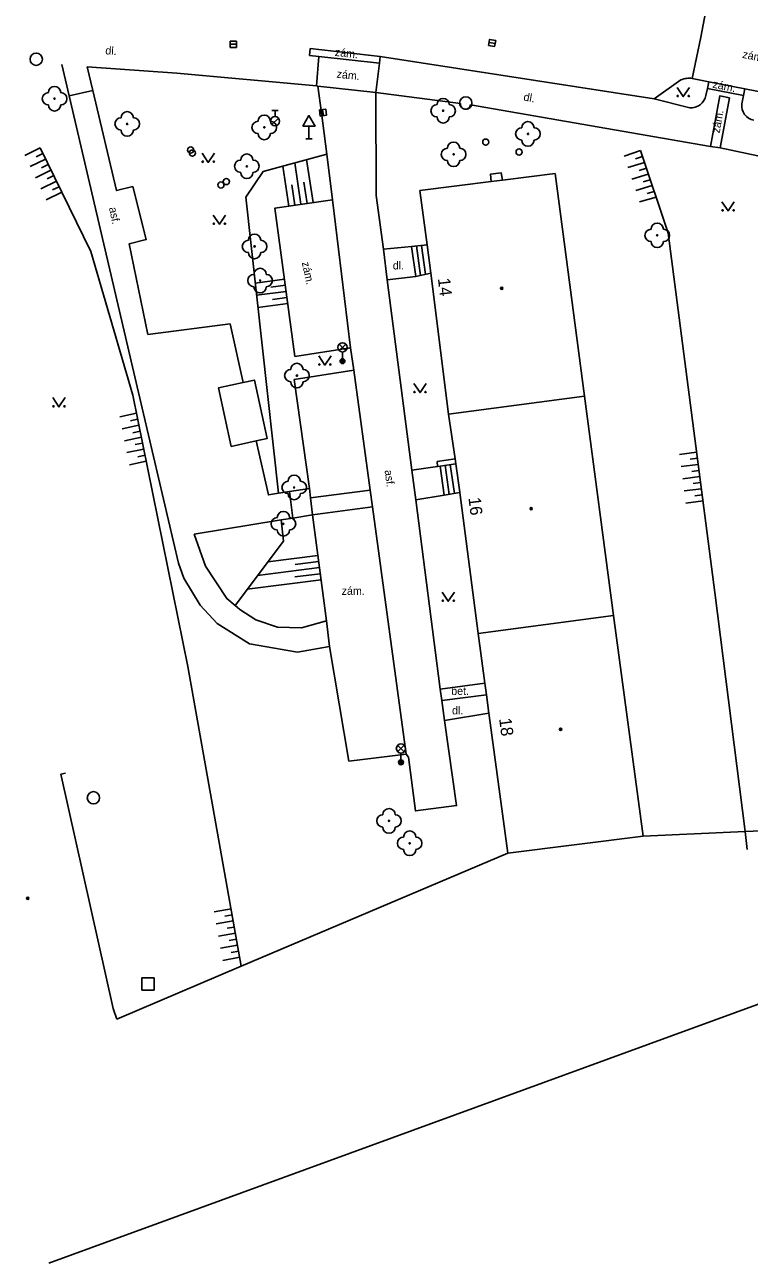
# Model space of a CAD drawing. Extents: x -598341 to -594502, y -1162301 to -1161406.
# Drawn here: x -595007.4 to -594948.6, y -1161631 to -1161530.4 of the extents above; entities that cross this region are included whole.
import ezdxf

# ---------------------------------------------------------------- set-up
doc = ezdxf.new("R2010")
doc.units = 0
for name, color, linetype in [('Vrstva 10', 7, 'Continuous'), ('Vrstva 11', 7, 'Continuous'), ('Vrstva 14', 7, 'Continuous'), ('Vrstva 15', 7, 'Continuous'), ('Vrstva 22', 7, 'Continuous'), ('Vrstva 26', 7, 'Continuous'), ('Vrstva 27', 7, 'Continuous'), ('Vrstva 28', 7, 'Continuous'), ('Vrstva 33', 7, 'Continuous'), ('Vrstva 34', 7, 'Continuous'), ('Vrstva 36', 7, 'Continuous'), ('Vrstva 39', 7, 'Continuous'), ('Vrstva 40', 7, 'Continuous'), ('Vrstva 46', 7, 'Continuous'), ('Vrstva 5', 7, 'Continuous')]:
    doc.layers.add(name, color=color, linetype=linetype)

msp = doc.modelspace()

# ---------------------------------------------------------------- linework, layer by layer
at = {"layer": 'Vrstva 10'}
for p, q in [((-594984.31, -1161532.95), (-594984.26, -1161532.38)), ((-594983.54, -1161533.02), (-594984.31, -1161532.95)), ((-594983.74, -1161535.41), (-594983.54, -1161533.02)), ((-594983.74, -1161535.41), (-594983.62, -1161535.42)), ((-594953.23, -1161534.8), (-594951.86, -1161535.07)), ((-594951.86, -1161535.07), (-594948.93, -1161535.65)), ((-594948.93, -1161535.65), (-594945.39, -1161536.35)), ((-594978.88, -1161544.32), (-594978.29, -1161548.68)), ((-594977.99, -1161551.15), (-594978.29, -1161548.68)), ((-594976, -1161566.61), (-594977.99, -1161551.15)), ((-594980.72, -1161558.49), (-594985.55, -1161559.27)), ((-594985.55, -1161559.27), (-594984.32, -1161568.1)), ((-594975.68, -1161569.03), (-594976, -1161566.61)), ((-594973.68, -1161584.41), (-594975.68, -1161569.03)), ((-594984.06, -1161570.25), (-594982.94, -1161578.87)), ((-594982.94, -1161578.87), (-594982.68, -1161580.95)), ((-594973.56, -1161585.33), (-594973.68, -1161584.41)), ((-594973.35, -1161586.95), (-594973.56, -1161585.33))]:
    msp.add_line(p, q, dxfattribs=at)
for points in [[(-594978.57, -1161533.01), (-594978.63, -1161533.56)], [(-594978.57, -1161533.01), (-594956.3, -1161536.45)], [(-594978.63, -1161533.56), (-594978.91, -1161535.94)], [(-594983.62, -1161535.42), (-594983.33, -1161537.6), (-594982.91, -1161540.95)], [(-594956.3, -1161536.45), (-594954.13, -1161534.92)], [(-594953.23, -1161534.8), (-594953.34, -1161534.79), (-594953.46, -1161534.79), (-594953.57, -1161534.79), (-594953.69, -1161534.8), (-594953.8, -1161534.82), (-594953.91, -1161534.85), (-594954.02, -1161534.88), (-594954.13, -1161534.92)], [(-594978.91, -1161535.94), (-594978.88, -1161544.32)], [(-594982.91, -1161540.95), (-594982.45, -1161544.67)], [(-594982.45, -1161544.67), (-594987.12, -1161545.33), (-594985.49, -1161557.38), (-594980.98, -1161556.68)], [(-594980.98, -1161556.68), (-594980.72, -1161558.49)], [(-594982.68, -1161580.95), (-594981.11, -1161590.25), (-594976.46, -1161589.69)], [(-594976.46, -1161589.69), (-594976.26, -1161589.94), (-594975.7, -1161594.3), (-594972.36, -1161593.87), (-594973.35, -1161586.95)]]:
    msp.add_lwpolyline(points, dxfattribs=at)
at = {"layer": 'Vrstva 11'}
for p, q in [((-594984.26, -1161532.38), (-594978.57, -1161533.01)), ((-594983.62, -1161535.42), (-594978.91, -1161535.94)), ((-594978.29, -1161548.68), (-594976.01, -1161548.45)), ((-594976.01, -1161548.45), (-594974.75, -1161548.32)), ((-594975.68, -1161550.9), (-594976.01, -1161548.45)), ((-594975.28, -1161550.81), (-594975.61, -1161548.41)), ((-594974.89, -1161550.73), (-594975.22, -1161548.37)), ((-594974.46, -1161550.63), (-594975.68, -1161550.9)), ((-594977.99, -1161551.15), (-594975.68, -1161550.9)), ((-594980.72, -1161558.49), (-594979.39, -1161568.24)), ((-594973.95, -1161565.92), (-594972.48, -1161565.71)), ((-594973.9, -1161566.32), (-594973.95, -1161565.92)), ((-594973.7, -1161566.29), (-594973.36, -1161568.66)), ((-594973.3, -1161566.23), (-594972.97, -1161568.59)), ((-594972.88, -1161566.17), (-594972.54, -1161568.52)), ((-594985.93, -1161568.36), (-594985.65, -1161570.51)), ((-594984.32, -1161568.1), (-594984.23, -1161568.87)), ((-594984.23, -1161568.87), (-594979.39, -1161568.24)), ((-594979.39, -1161568.24), (-594979.2, -1161569.6)), ((-594975.68, -1161569.03), (-594973.36, -1161568.66)), ((-594973.36, -1161568.66), (-594972.09, -1161568.45)), ((-594984.23, -1161568.87), (-594984.06, -1161570.25)), ((-594984.06, -1161570.25), (-594979.2, -1161569.6)), ((-594979.2, -1161569.6), (-594976.46, -1161589.69)), ((-594973.68, -1161584.41), (-594970.06, -1161583.93)), ((-594973.56, -1161585.33), (-594969.94, -1161584.87)), ((-594973.35, -1161586.95), (-594969.75, -1161586.35)), ((-594948.92, -1161595.98), (-594938.37, -1161595.51)), ((-594957.21, -1161596.35), (-594948.92, -1161595.98)), ((-594989.85, -1161606.92), (-594968.2, -1161597.72)), ((-595005.48, -1161631.04), (-594923.44, -1161601.08)), ((-594999.97, -1161611.22), (-594989.85, -1161606.92))]:
    msp.add_line(p, q, dxfattribs=at)
for points in [[(-594953.23, -1161534.8), (-594952.53, -1161531.44), (-594951.83, -1161527.84)], [(-594983.54, -1161533.02), (-594978.63, -1161533.56)], [(-595004.44, -1161533.67), (-595003.84, -1161536.22)], [(-595002.37, -1161533.86), (-594995.08, -1161534.38), (-594983.74, -1161535.41)], [(-595002.37, -1161533.86), (-595001.9, -1161535.79)], [(-594951.98, -1161535.62), (-594951.86, -1161535.07)], [(-595003.84, -1161536.22), (-595001.9, -1161535.79)], [(-595003.84, -1161536.22), (-594998.21, -1161560.32), (-594994.95, -1161574.17), (-594994.52, -1161575.4)], [(-595001.9, -1161535.79), (-594999.98, -1161543.91), (-594998.67, -1161543.59), (-594997.57, -1161547.9), (-594998.96, -1161548.24), (-594997.43, -1161555.6)], [(-594978.91, -1161535.94), (-594972.04, -1161536.84)], [(-594956.3, -1161536.45), (-594953.41, -1161537.18)], [(-594953.41, -1161537.18), (-594953.19, -1161537.18), (-594952.97, -1161537.14), (-594952.76, -1161537.06), (-594952.57, -1161536.94), (-594952.41, -1161536.79), (-594952.27, -1161536.61), (-594952.17, -1161536.41), (-594952.11, -1161536.2)], [(-594952.11, -1161536.2), (-594951.98, -1161535.62)], [(-594951.98, -1161535.62), (-594949.04, -1161536.2)], [(-594951.73, -1161540.32), (-594950.98, -1161536.22), (-594950.2, -1161536.37)], [(-594950.95, -1161540.45), (-594950.2, -1161536.37)], [(-594949.04, -1161536.2), (-594949.18, -1161536.87)], [(-594948.93, -1161535.65), (-594949.04, -1161536.2)], [(-594972.04, -1161536.84), (-594972.03, -1161537), (-594971.96, -1161537.14), (-594971.85, -1161537.25), (-594971.7, -1161537.3), (-594971.54, -1161537.29), (-594971.4, -1161537.22), (-594971.29, -1161537.1), (-594971.24, -1161536.95)], [(-594971.24, -1161536.95), (-594951.73, -1161540.32)], [(-594949.18, -1161536.87), (-594949.19, -1161537.1), (-594949.16, -1161537.32), (-594949.09, -1161537.53), (-594948.97, -1161537.73), (-594948.82, -1161537.9), (-594948.64, -1161538.03), (-594948.44, -1161538.13), (-594948.22, -1161538.19)], [(-594951.73, -1161540.32), (-594950.95, -1161540.45)], [(-594950.95, -1161540.45), (-594933.48, -1161544.15), (-594925.37, -1161546.25)], [(-594969.56, -1161543.17), (-594969.61, -1161542.59), (-594968.73, -1161542.48), (-594968.64, -1161543.06)], [(-594982.45, -1161544.67), (-594980.98, -1161556.68)], [(-594997.43, -1161555.6), (-594990.76, -1161554.74), (-594989.7, -1161559.49)], [(-594990.66, -1161564.69), (-594991.7, -1161559.93), (-594989.7, -1161559.49)], [(-594989.7, -1161559.49), (-594988.79, -1161559.3), (-594987.75, -1161564.06), (-594988.63, -1161564.25)], [(-594988.63, -1161564.25), (-594990.66, -1161564.69)], [(-594988.63, -1161564.25), (-594987.65, -1161568.64), (-594986.84, -1161568.49)], [(-594976, -1161566.61), (-594973.9, -1161566.32)], [(-594973.9, -1161566.32), (-594973.7, -1161566.29)], [(-594973.7, -1161566.29), (-594972.42, -1161566.11)], [(-594986.84, -1161568.49), (-594985.93, -1161568.36)], [(-594985.93, -1161568.36), (-594985.93, -1161568.36), (-594984.32, -1161568.1)], [(-594986.6, -1161570.66), (-594993.69, -1161571.82)], [(-594984.06, -1161570.25), (-594985.65, -1161570.51), (-594986.6, -1161570.66)], [(-594993.69, -1161571.82), (-594992.75, -1161574.43), (-594991.03, -1161577.06), (-594990.35, -1161577.62)], [(-594994.52, -1161575.4), (-594993.18, -1161577.6), (-594991.82, -1161579.08), (-594989.17, -1161580.73), (-594985.29, -1161581.4), (-594982.68, -1161580.95)], [(-594990.35, -1161577.62), (-594989.96, -1161577.94), (-594988.66, -1161578.77), (-594986.92, -1161579.38), (-594984.97, -1161579.43), (-594982.94, -1161578.87)], [(-594999.97, -1161611.22), (-595000.25, -1161610.34)]]:
    msp.add_lwpolyline(points, dxfattribs=at)
at = {"layer": 'Vrstva 14'}
msp.add_line((-594948.92, -1161595.98), (-594948.74, -1161597.43), dxfattribs=at)
for points in [[(-595006.19, -1161540.45), (-595002.06, -1161548.87), (-594998.66, -1161560.53), (-594994.18, -1161582.56), (-594989.85, -1161606.92)], [(-594982.91, -1161540.95), (-594988.08, -1161542.36), (-594989.49, -1161544.46), (-594989.49, -1161544.46), (-594986.84, -1161568.49)], [(-594948.92, -1161595.98), (-594951.37, -1161576.56), (-594955.18, -1161547.36), (-594957.42, -1161540.67)], [(-594986.6, -1161570.66), (-594986.41, -1161572.39), (-594990.35, -1161577.62)]]:
    msp.add_lwpolyline(points, dxfattribs=at)
at = {"layer": 'Vrstva 15'}
for p, q in [((-595007.44, -1161541.07), (-595006.19, -1161540.45)), ((-595007.01, -1161541.97), (-595005.75, -1161541.35)), ((-595006.51, -1161541.17), (-595005.97, -1161540.9)), ((-594984.54, -1161541.39), (-594984.01, -1161544.89)), ((-594958.75, -1161541.12), (-594957.42, -1161540.67)), ((-594957.83, -1161541.33), (-594957.26, -1161541.14)), ((-595006.56, -1161542.87), (-595005.31, -1161542.25)), ((-595006.07, -1161542.07), (-595005.53, -1161541.8)), ((-594986.48, -1161541.92), (-594986, -1161545.17)), ((-594985.51, -1161541.66), (-594985, -1161545.03)), ((-594958.44, -1161542.05), (-594957.1, -1161541.62)), ((-594958.12, -1161542.98), (-594956.79, -1161542.57)), ((-594957.52, -1161542.27), (-594956.94, -1161542.09)), ((-595006.13, -1161543.76), (-595004.87, -1161543.15)), ((-595005.63, -1161542.96), (-595005.09, -1161542.7)), ((-595005.19, -1161543.86), (-595004.65, -1161543.6)), ((-594985.74, -1161543.46), (-594985.49, -1161545.1)), ((-594984.77, -1161543.23), (-594984.51, -1161544.96)), ((-594957.81, -1161543.91), (-594956.47, -1161543.51)), ((-594957.2, -1161543.21), (-594956.63, -1161543.04)), ((-595005.69, -1161544.66), (-595004.43, -1161544.05)), ((-594957.5, -1161544.84), (-594956.15, -1161544.46)), ((-594956.89, -1161544.15), (-594956.31, -1161543.99)), ((-594986.34, -1161551.11), (-594988.72, -1161551.43)), ((-594986.27, -1161551.6), (-594987.44, -1161551.76)), ((-594986.2, -1161552.1), (-594988.61, -1161552.42)), ((-594986.14, -1161552.59), (-594987.32, -1161552.75)), ((-594986.07, -1161553.09), (-594988.5, -1161553.42)), ((-594999.73, -1161562.3), (-594998.37, -1161561.98)), ((-594998.85, -1161562.61), (-594998.27, -1161562.47)), ((-594999.54, -1161563.26), (-594998.17, -1161562.96)), ((-594998.66, -1161563.58), (-594998.07, -1161563.45)), ((-594999.34, -1161564.23), (-594997.97, -1161563.94)), ((-594998.46, -1161564.55), (-594997.87, -1161564.43)), ((-594999.14, -1161565.2), (-594997.77, -1161564.92)), ((-594998.26, -1161565.53), (-594997.67, -1161565.41)), ((-594954.25, -1161565.34), (-594952.86, -1161565.16)), ((-594953.39, -1161565.73), (-594952.8, -1161565.65)), ((-594998.94, -1161566.18), (-594997.57, -1161565.9)), ((-594954.12, -1161566.33), (-594952.73, -1161566.15)), ((-594953.26, -1161566.72), (-594952.67, -1161566.64)), ((-594953.99, -1161567.32), (-594952.6, -1161567.14)), ((-594953.13, -1161567.71), (-594952.54, -1161567.63)), ((-594953.86, -1161568.31), (-594952.47, -1161568.13)), ((-594953, -1161568.7), (-594952.41, -1161568.63)), ((-594953.73, -1161569.3), (-594952.34, -1161569.12)), ((-594983.63, -1161573.55), (-594987.68, -1161574.07)), ((-594983.5, -1161574.54), (-594988.52, -1161575.19)), ((-594983.57, -1161574.04), (-594985.46, -1161574.29)), ((-594983.37, -1161575.53), (-594989.36, -1161576.3)), ((-594983.44, -1161575.03), (-594985.5, -1161575.3)), ((-594992.06, -1161602.5), (-594990.68, -1161602.25)), ((-594991.18, -1161602.85), (-594990.59, -1161602.75)), ((-594991.88, -1161603.48), (-594990.5, -1161603.24)), ((-594991.01, -1161603.83), (-594990.42, -1161603.73)), ((-594991.71, -1161604.47), (-594990.33, -1161604.22)), ((-594990.83, -1161604.82), (-594990.24, -1161604.71)), ((-594991.53, -1161605.45), (-594990.15, -1161605.21)), ((-594990.66, -1161605.8), (-594990.06, -1161605.7)), ((-594991.36, -1161606.44), (-594989.98, -1161606.19))]:
    msp.add_line(p, q, dxfattribs=at)
at = {"layer": 'Vrstva 22'}
for centre in [(-595005.02, -1161536.45), (-594973.45, -1161537.43), (-594999.12, -1161538.5), (-594987.98, -1161538.78), (-594966.56, -1161539.31), (-594972.6, -1161540.97), (-594989.4, -1161541.94), (-594956.06, -1161547.55), (-594988.77, -1161548.45), (-594988.32, -1161551.22), (-594985.33, -1161558.94), (-594985.55, -1161568.03), (-594986.43, -1161570.98), (-594977.85, -1161595.11), (-594976.17, -1161596.93)]:
    msp.add_circle(centre, 0.05, dxfattribs=at)
for centre, start, end in [((-595005.02, -1161535.95), 0, 180), ((-595005.52, -1161536.45), 90, 270), ((-595004.52, -1161536.45), 270, 90), ((-594973.45, -1161536.93), 0, 180), ((-595005.02, -1161536.95), 180, 0), ((-594999.12, -1161538), 0, 180), ((-594973.95, -1161537.43), 90, 270), ((-594972.95, -1161537.43), 270, 90), ((-594999.62, -1161538.5), 90, 270), ((-594998.62, -1161538.5), 270, 90), ((-594988.48, -1161538.78), 90, 270), ((-594987.98, -1161538.28), 0, 180), ((-594987.48, -1161538.78), 270, 90), ((-594973.45, -1161537.93), 180, 0), ((-594966.56, -1161538.81), 0, 180), ((-594999.12, -1161539), 180, 0), ((-594987.98, -1161539.28), 180, 0), ((-594967.06, -1161539.31), 90, 270), ((-594966.06, -1161539.31), 270, 90), ((-594973.1, -1161540.97), 90, 270), ((-594972.6, -1161540.47), 0, 180), ((-594972.1, -1161540.97), 270, 90), ((-594966.56, -1161539.81), 180, 0), ((-594989.9, -1161541.94), 90, 270), ((-594989.4, -1161541.44), 0, 180), ((-594988.9, -1161541.94), 270, 90), ((-594972.6, -1161541.47), 180, 0), ((-594989.4, -1161542.44), 180, 0), ((-594956.06, -1161547.05), 0, 180), ((-594988.77, -1161547.95), 0, 180), ((-594956.56, -1161547.55), 90, 270), ((-594955.56, -1161547.55), 270, 90), ((-594989.27, -1161548.45), 90, 270), ((-594988.27, -1161548.45), 270, 90), ((-594956.06, -1161548.05), 180, 0), ((-594988.77, -1161548.95), 180, 0), ((-594988.32, -1161550.72), 0, 180), ((-594988.82, -1161551.22), 90, 270), ((-594987.82, -1161551.22), 270, 90), ((-594988.32, -1161551.72), 180, 0), ((-594985.83, -1161558.94), 90, 270), ((-594985.33, -1161558.44), 0, 180), ((-594984.83, -1161558.94), 270, 90), ((-594985.33, -1161559.44), 180, 0), ((-594986.05, -1161568.03), 90, 270), ((-594985.55, -1161567.53), 0, 180), ((-594985.05, -1161568.03), 270, 90), ((-594985.55, -1161568.53), 180, 0), ((-594986.93, -1161570.98), 90, 270), ((-594986.43, -1161570.48), 0, 180), ((-594985.93, -1161570.98), 270, 90), ((-594986.43, -1161571.48), 180, 0), ((-594978.35, -1161595.11), 90, 270), ((-594977.85, -1161594.61), 0, 180), ((-594977.35, -1161595.11), 270, 90), ((-594977.85, -1161595.61), 180, 0), ((-594976.67, -1161596.93), 90, 270), ((-594976.17, -1161596.43), 0, 180), ((-594975.67, -1161596.93), 270, 90), ((-594976.17, -1161597.43), 180, 0)]:
    msp.add_arc(centre, 0.5, start, end, dxfattribs=at)
at = {"layer": 'Vrstva 26'}
msp.add_lwpolyline([(-594997.94, -1161608.86), (-594996.94, -1161608.86), (-594996.94, -1161607.86), (-594997.94, -1161607.86)], close=True, dxfattribs=at)
at = {"layer": 'Vrstva 27'}
for p, q in [((-594990.74, -1161532.03), (-594990.24, -1161532.03)), ((-594969.22, -1161531.96), (-594969.72, -1161531.88)), ((-594983.24, -1161537.33), (-594983.18, -1161537.83))]:
    msp.add_line(p, q, dxfattribs=at)
for points in [[(-594990.74, -1161532.28), (-594990.24, -1161532.28), (-594990.24, -1161531.78), (-594990.74, -1161531.78)], [(-594969.18, -1161531.72), (-594969.68, -1161531.63), (-594969.76, -1161532.12), (-594969.27, -1161532.21)], [(-594983.49, -1161537.36), (-594983.43, -1161537.86), (-594982.93, -1161537.8), (-594982.99, -1161537.3)]]:
    msp.add_lwpolyline(points, close=True, dxfattribs=at)
for centre in [(-595006.51, -1161533.25), (-594971.61, -1161536.8), (-595001.86, -1161593.23)]:
    msp.add_circle(centre, 0.5, dxfattribs=at)
at = {"layer": 'Vrstva 28'}
for p, q in [((-594987.36, -1161537.41), (-594986.86, -1161537.41)), ((-594987.11, -1161537.91), (-594987.11, -1161537.41)), ((-594987.37, -1161538.55), (-594986.84, -1161538.02))]:
    msp.add_line(p, q, dxfattribs=at)
for centre, radius in [((-594987.11, -1161538.28), 0.375), ((-594993.96, -1161540.62), 0.25), ((-594969.99, -1161539.98), 0.25), ((-594967.28, -1161540.78), 0.25), ((-594993.82, -1161540.87), 0.25), ((-594991.51, -1161543.46), 0.25), ((-594991.07, -1161543.18), 0.25)]:
    msp.add_circle(centre, radius, dxfattribs=at)
at = {"layer": 'Vrstva 33'}
for p, q in [((-594981.9, -1161556.91), (-594981.36, -1161556.38)), ((-594981.9, -1161556.38), (-594981.36, -1161556.91)), ((-594981.63, -1161557.02), (-594981.63, -1161557.77)), ((-594977.15, -1161589.49), (-594976.61, -1161588.96)), ((-594977.15, -1161588.96), (-594976.61, -1161589.49)), ((-594976.88, -1161589.6), (-594976.88, -1161590.35))]:
    msp.add_line(p, q, dxfattribs=at)
for centre, radius in [((-594981.63, -1161556.65), 0.375), ((-594981.63, -1161557.77), 0.2), ((-594981.63, -1161557.77), 0.145), ((-594981.63, -1161557.77), 0.0876), ((-594976.88, -1161589.23), 0.375), ((-594976.88, -1161590.35), 0.2), ((-594976.88, -1161590.35), 0.145), ((-594976.88, -1161590.35), 0.0876)]:
    msp.add_circle(centre, radius, dxfattribs=at)
at = {"layer": 'Vrstva 34'}
for p, q in [((-594984.35, -1161538.68), (-594984.35, -1161539.7)), ((-594984.6, -1161539.7), (-594984.1, -1161539.7))]:
    msp.add_line(p, q, dxfattribs=at)
msp.add_lwpolyline([(-594984.85, -1161538.68), (-594983.85, -1161538.68), (-594984.35, -1161537.82)], close=True, dxfattribs=at)
at = {"layer": 'Vrstva 36'}
for points in [[(-594954.45, -1161535.53), (-594953.95, -1161536.28), (-594953.45, -1161535.53)], [(-594993.03, -1161540.87), (-594992.53, -1161541.62), (-594992.03, -1161540.87)], [(-594950.8, -1161544.82), (-594950.3, -1161545.57), (-594949.8, -1161544.82)], [(-594992.13, -1161545.9), (-594991.63, -1161546.65), (-594991.13, -1161545.9)], [(-594983.56, -1161557.34), (-594983.06, -1161558.09), (-594982.56, -1161557.34)], [(-594975.83, -1161559.57), (-594975.33, -1161560.32), (-594974.83, -1161559.57)], [(-595005.16, -1161560.73), (-595004.66, -1161561.48), (-595004.16, -1161560.73)], [(-594973.53, -1161576.52), (-594973.03, -1161577.27), (-594972.53, -1161576.52)]]:
    msp.add_lwpolyline(points, dxfattribs=at)
for centre in [(-594954.4, -1161536.23), (-594953.5, -1161536.23), (-594992.98, -1161541.57), (-594992.08, -1161541.57), (-594950.75, -1161545.52), (-594949.85, -1161545.52), (-594992.08, -1161546.6), (-594991.18, -1161546.6), (-594983.51, -1161558.04), (-594982.61, -1161558.04), (-594975.78, -1161560.27), (-594974.88, -1161560.27), (-595005.11, -1161561.43), (-595004.21, -1161561.43), (-594973.48, -1161577.22), (-594972.58, -1161577.22)]:
    msp.add_circle(centre, 0.05, dxfattribs=at)
at = {"layer": 'Vrstva 39'}
for centre, radius in [((-594968.69, -1161551.85), 0.09), ((-594968.69, -1161551.85), 0.0398), ((-594966.3, -1161569.75), 0.09), ((-594966.3, -1161569.75), 0.0398), ((-594963.91, -1161587.67), 0.09), ((-594963.91, -1161587.67), 0.0398), ((-595007.2, -1161601.4), 0.09), ((-595007.2, -1161601.4), 0.0398)]:
    msp.add_circle(centre, radius, dxfattribs=at)
at = {"layer": 'Vrstva 5'}
for p, q in [((-594968.64, -1161543.06), (-594964.35, -1161542.52)), ((-594964.35, -1161542.52), (-594961.98, -1161560.6)), ((-594975.34, -1161543.9), (-594969.56, -1161543.17)), ((-594969.56, -1161543.17), (-594968.64, -1161543.06)), ((-594975.34, -1161543.9), (-594974.75, -1161548.32)), ((-594974.46, -1161550.63), (-594974.75, -1161548.32)), ((-594973.01, -1161562.07), (-594974.46, -1161550.63)), ((-594961.98, -1161560.6), (-594973.01, -1161562.07)), ((-594961.98, -1161560.6), (-594959.61, -1161578.44)), ((-594972.48, -1161565.71), (-594973.01, -1161562.07)), ((-594972.42, -1161566.11), (-594972.48, -1161565.71)), ((-594972.09, -1161568.42), (-594972.42, -1161566.11)), ((-594972.09, -1161568.45), (-594972.09, -1161568.42)), ((-594970.61, -1161579.9), (-594972.09, -1161568.45)), ((-594959.61, -1161578.44), (-594970.61, -1161579.9)), ((-594959.61, -1161578.44), (-594957.21, -1161596.35)), ((-594970.06, -1161583.93), (-594970.61, -1161579.9)), ((-594970.04, -1161584.11), (-594970.06, -1161583.93)), ((-594969.94, -1161584.87), (-594970.04, -1161584.11)), ((-594969.75, -1161586.35), (-594969.94, -1161584.87)), ((-594969.72, -1161586.55), (-594969.75, -1161586.35)), ((-594968.2, -1161597.72), (-594969.72, -1161586.55)), ((-595004.13, -1161591.23), (-595004.5, -1161591.31)), ((-595004.5, -1161591.31), (-595000.25, -1161610.34)), ((-594957.21, -1161596.35), (-594968.2, -1161597.72))]:
    msp.add_line(p, q, dxfattribs=at)

# ---------------------------------------------------------------- texts
at = {"layer": 'Vrstva 40'}
for s, rotation, p in [(' dl.', 356.4785, (-595001.15, -1161532.83)), ('zám.', 353.6999, (-594982.27, -1161532.97)), ('zám.', 348.4872, (-594949.18, -1161533.13)), ('zám.', 353.6999, (-594982.13, -1161534.74)), ('zám.', 348.4872, (-594951.6, -1161535.55)), ('dl.', 350.1782, (-594966.96, -1161536.6)), ('zám.', 79.9428, (-594950.99, -1161539.28)), (' asf.', 281.7434, (-595000.65, -1161545.09)), ('zám.', 282.1822, (-594984.94, -1161549.76)), (' asf.', 277.3347, (-594978.24, -1161566.4))]:
    msp.add_text(s, height=0.65, rotation=rotation, dxfattribs=at).set_placement(p)
for s, p in [('dl.', (-594977.54, -1161550.32)), ('zám.', (-594981.7, -1161576.75)), ('bet.', (-594972.8, -1161584.88)), ('dl.', (-594972.73, -1161586.46))]:
    msp.add_text(s, height=0.65, dxfattribs=at).set_placement(p)
at = {"layer": 'Vrstva 46'}
for s, rotation, p in [('14', 276.46, (-594973.88, -1161551.06)), ('16', 276.88, (-594971.4, -1161568.87)), ('18', 277.69, (-594968.91, -1161586.81))]:
    msp.add_text(s, height=1, rotation=rotation, dxfattribs=at).set_placement(p)

doc.saveas('drawing.dxf')
